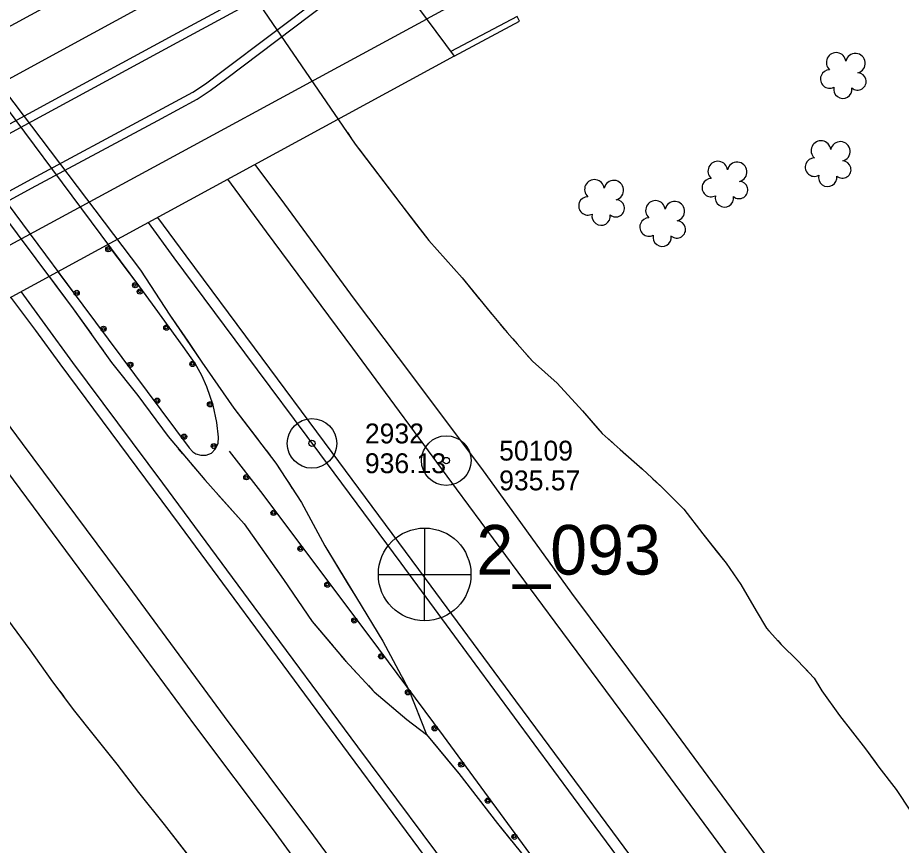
# Model space of a CAD drawing. Extents: x 353423 to 364002, y 127000 to 201942.
# Drawn here: x 359194.8 to 359462, y 132505.9 to 132756.1 of the extents above; entities that cross this region are included whole.
import ezdxf

# ---------------------------------------------------------------- set-up
doc = ezdxf.new("R2010")
doc.units = 0
for name, color, linetype in [('E_DTM_SlopeBottom', 7, 'Continuous'), ('E_DTM_SlopeTop', 7, 'Continuous'), ('E_FEN_Generic', 7, 'Continuous'), ('E_MISCPROP', 7, 'Continuous'), ('E_RDWY_AsphConc', 7, 'Continuous'), ('E_RDWY_Gravel', 7, 'Continuous'), ('E_STRUCT_WingWall', 7, 'Continuous')]:
    doc.layers.add(name, color=color, linetype=linetype)

msp = doc.modelspace()

# ---------------------------------------------------------------- linework, layer by layer
at = {"layer": 'E_DTM_SlopeBottom'}
msp.add_lwpolyline([(359283.39, 132803.03), (359326.75, 132744.51), (359106.09, 132624.43), (359063.14, 132683.27)], close=True, dxfattribs=at)
msp.add_lwpolyline([(359326.75, 132744.51), (359346.55, 132755.07), (359345.83, 132756.51), (359325.77, 132745.83)], dxfattribs=at)
at = {"layer": 'E_DTM_SlopeTop'}
for points in [[(359565.27, 132644.86), (359554.48, 132674.81), (359542.07, 132709.31), (359529.76, 132743.64), (359517.51, 132777.92), (359506.94, 132807.42), (359500.03, 132825.46), (359498.48, 132828.63), (359496.06, 132832.09), (359492.54, 132835.51), (359489.88, 132837.76), (359485.66, 132839.71), (359481.32, 132840.06), (359477.67, 132839.57), (359472.73, 132837.83), (359465.83, 132834.1), (359443.24, 132821.92), (359418.21, 132808.57), (359387.72, 132792.33), (359349.67, 132772.26), (359326.76, 132760.2), (359318.46, 132755.7)], [(359291.81, 132791.66), (359251.86, 132770.13), (359210.74, 132747.69), (359166.78, 132723.7), (359123.82, 132700.35), (359084.87, 132679.02), (359071.45, 132671.89)], [(359299.14, 132781.76), (359241.7, 132750.7), (359204.91, 132730.72), (359162.57, 132707.74), (359132.24, 132691.25), (359131.1, 132690.52), (359129.03, 132688.91), (359100.73, 132667.7), (359083.79, 132654.98)], [(359300.58, 132779.7), (359242.89, 132748.5), (359206.11, 132728.52), (359163.76, 132705.55), (359133.51, 132689.1), (359132.54, 132688.48), (359130.54, 132686.92), (359102.23, 132665.69), (359085.27, 132652.96)], [(359089, 132647.84), (359118.14, 132663.48), (359158.81, 132685.44), (359197.76, 132706.71), (359235.98, 132727.22), (359247.76, 132733.62), (359251.63, 132736.12), (359256.59, 132739.83), (359286.58, 132762.46), (359303.73, 132775.57)], [(359090.49, 132645.8), (359119.33, 132661.29), (359160, 132683.24), (359198.95, 132704.51), (359237.17, 132725.02), (359249.04, 132731.47), (359253.06, 132734.07), (359258.09, 132737.83), (359288.09, 132760.47), (359305.22, 132773.56)], [(359097.64, 132636), (359147.91, 132663.16), (359190.09, 132686.08), (359238.49, 132712.31), (359289.35, 132739.93), (359318.46, 132755.7)], [(359266.55, 132711.75), (359275.51, 132699.74), (359296.51, 132670.99), (359309.85, 132653.31)], [(359258.25, 132707.23), (359269.95, 132691.39), (359296.04, 132656.2)], [(359237.08, 132695.71), (359245.62, 132684.14), (359266.31, 132656.28)], [(359234.25, 132694.17), (359242.05, 132683.5), (359263.38, 132654.75)], [(359207.65, 132651.41), (359200.28, 132661.52), (359192.79, 132671.61)], [(359211.44, 132651.89), (359203.15, 132663.33), (359195.82, 132673.26)], [(359474.16, 132252.13), (359447.44, 132288.27), (359421.33, 132323.61), (359393.02, 132361.87), (359367.01, 132396.88), (359341.66, 132431.05), (359310.22, 132473.47), (359284.33, 132508.7), (359257.38, 132544.78), (359228.53, 132583.99), (359196.32, 132627.31), (359174.81, 132656.31)], [(359266.31, 132656.28), (359289.8, 132624.64), (359318.05, 132586.48), (359345.32, 132549.51), (359367.21, 132520), (359394.7, 132482.86), (359422.79, 132444.71), (359449.12, 132409.2), (359470.8, 132379.85)], [(359296.04, 132656.2), (359327.36, 132613.62), (359357.21, 132573.34), (359387.83, 132532.04), (359420.96, 132487.16), (359453.44, 132443.29), (359480.05, 132407.27), (359517.09, 132357.33), (359543.42, 132321.88), (359571.35, 132284.17), (359599.99, 132245.46), (359627.75, 132207.82), (359655.85, 132169.95), (359684.1, 132131.8), (359713.89, 132091.57), (359740.72, 132055.1), (359769.42, 132016.5), (359798.55, 131977.39), (359823.57, 131943.56), (359849.91, 131908.1), (359879.42, 131867.94), (359910.1, 131826.75), (359934.24, 131793.99), (359949.98, 131772.5)], [(359462.18, 132253.26), (359440.56, 132282.21), (359415.54, 132316.21), (359390.79, 132349.42), (359366.82, 132381.8), (359343.78, 132412.99), (359320.84, 132444.24), (359298.24, 132474.65), (359272.13, 132510.55), (359248.7, 132541.75), (359217.42, 132584.16), (359183.41, 132629.94), (359165.74, 132653.57)], [(359263.38, 132654.75), (359286.04, 132624.28), (359310.67, 132591.18), (359333, 132560.77), (359362.79, 132520.43), (359387.54, 132486.88), (359413.22, 132452.38), (359434.5, 132423.37), (359458.15, 132391.51), (359482.94, 132357.62)], [(359309.85, 132653.31), (359335.04, 132619.76), (359362.24, 132582.12), (359391.05, 132543.46), (359417.28, 132507.95), (359441.03, 132475.41), (359472.91, 132432.6)], [(359894.52, 131723.73), (359866.32, 131761.93), (359834.77, 131804.35), (359801.8, 131849.06), (359771.18, 131890.36), (359741.61, 131930.36), (359706.83, 131977.37), (359677.25, 132017.15), (359645.21, 132060.41), (359616.57, 132099.29), (359584.47, 132142.49), (359551.44, 132186.98), (359516.16, 132234.78), (359477.26, 132287.18), (359438.91, 132339.08), (359394.26, 132399.62), (359356.73, 132450.28), (359318.1, 132502.23), (359283.37, 132549.19), (359243.7, 132602.83), (359207.65, 132651.41)], [(359475.08, 132296.24), (359444.41, 132337.76), (359416.04, 132375.8), (359389.76, 132411.14), (359360.24, 132451.31), (359329.25, 132493.33), (359297.64, 132535.64), (359266.31, 132578), (359238.66, 132615.31), (359211.44, 132651.89)]]:
    msp.add_lwpolyline(points, dxfattribs=at)
at = {"layer": 'E_FEN_Generic'}
for centre, radius, start, end in [((359442.29, 132742.56), 2.97, 7.0782, 228.3121), ((359448.14, 132742.32), 2.97, 284.7291, 167.7023), ((359440.31, 132737.57), 2.78, 90.0491, 297.8221), ((359448.77, 132736.83), 2.61, 229.4343, 87.3669), ((359444.32, 132734.47), 2.78, 166.7261, 7.7372), ((359437.69, 132715.91), 2.97, 7.0782, 228.3121), ((359443.54, 132715.66), 2.97, 284.7291, 167.7023), ((359406.5, 132709.72), 2.97, 7.0782, 228.3121), ((359412.35, 132709.47), 2.97, 284.7291, 167.7023), ((359435.72, 132710.91), 2.78, 90.0491, 297.8221), ((359444.18, 132710.18), 2.61, 229.4343, 87.3669), ((359369.2, 132704.19), 2.97, 7.0782, 228.3121), ((359375.05, 132703.94), 2.97, 284.7291, 167.7023), ((359404.52, 132704.72), 2.78, 90.0491, 297.8221), ((359412.98, 132703.99), 2.61, 229.4343, 87.3669), ((359439.72, 132707.82), 2.78, 166.7261, 7.7372), ((359367.22, 132699.19), 2.78, 90.0491, 297.8221), ((359375.68, 132698.46), 2.61, 229.4343, 87.3669), ((359387.66, 132697.81), 2.97, 7.0782, 228.3121), ((359408.53, 132701.63), 2.78, 166.7261, 7.7372), ((359393.51, 132697.56), 2.97, 284.7291, 167.7023), ((359371.23, 132696.1), 2.78, 166.7261, 7.7372), ((359385.69, 132692.81), 2.78, 90.0491, 297.8221), ((359394.15, 132692.07), 2.61, 229.4343, 87.3669), ((359389.69, 132689.72), 2.78, 166.7261, 7.7372)]:
    msp.add_arc(centre, radius, start, end, dxfattribs=at)
at = {"layer": 'E_MISCPROP'}
for points in [[(359159.73, 132742.94), (359214.47, 132669.13), (359233.92, 132643.11), (359246.69, 132626.02), (359247.77, 132624.84), (359248.7, 132624.22), (359250.18, 132623.81), (359251.78, 132623.78), (359253.38, 132624.42), (359254.56, 132625.66), (359255.42, 132627.36), (359255.56, 132629.28), (359254.98, 132633.65), (359253.91, 132638.9), (359252.02, 132644.45), (359250.48, 132647.95), (359248.51, 132651.56), (359244.9, 132656.7), (359236.34, 132668.42), (359231.7, 132674.67), (359173.47, 132752.96)], [(359231.7, 132674.67), (359222.11, 132687.57)], [(359206.92, 132679.3), (359214.47, 132669.13), (359233.92, 132643.11), (359246.69, 132626.02), (359247.77, 132624.84), (359248.7, 132624.22), (359250.18, 132623.81), (359251.78, 132623.78), (359253.38, 132624.42), (359254.56, 132625.66), (359255.42, 132627.36), (359255.56, 132629.28), (359254.98, 132633.65), (359253.91, 132638.9), (359252.02, 132644.45), (359250.48, 132647.95), (359248.51, 132651.56), (359244.9, 132656.7), (359236.34, 132668.42), (359231.7, 132674.67)], [(359794.82, 131895.17), (359785.88, 131912.02), (359777.23, 131925.64), (359764.95, 131943.08), (359744.59, 131970.35), (359715.45, 132008.96), (359684.89, 132050.81), (359652.25, 132094.96), (359619.98, 132138.39), (359582.9, 132188.54), (359551.14, 132232.24), (359516.07, 132278.98), (359488.15, 132316.91), (359461.53, 132352.04), (359435.69, 132387.15), (359404.53, 132429.46), (359381.64, 132459.87), (359354.43, 132496.95), (359323.55, 132538.97), (359304.01, 132565.28), (359269, 132611.91), (359258.9, 132624.99)], [(359794.82, 131895.17), (359785.88, 131912.02), (359777.23, 131925.64), (359764.95, 131943.08), (359744.59, 131970.35), (359715.45, 132008.96), (359684.89, 132050.81), (359652.25, 132094.96), (359619.98, 132138.39), (359582.9, 132188.54), (359551.14, 132232.24), (359516.07, 132278.98), (359488.15, 132316.91), (359461.53, 132352.04), (359435.69, 132387.15), (359404.53, 132429.46), (359381.64, 132459.87), (359354.43, 132496.95), (359323.55, 132538.97), (359304.01, 132565.28), (359269, 132611.91), (359258.9, 132624.99)]]:
    msp.add_lwpolyline(points, dxfattribs=at)
for centre, radius in [((359222.22, 132686.11), 0.79), ((359222.19, 132686.14), 0.398), ((359230.31, 132675.22), 0.79), ((359230.28, 132675.26), 0.398), ((359231.74, 132673.3), 0.79), ((359212.66, 132672.89), 0.79), ((359212.68, 132672.86), 0.398), ((359231.71, 132673.34), 0.398), ((359239.77, 132662.38), 0.79), ((359220.76, 132662.02), 0.79), ((359220.79, 132661.99), 0.398), ((359239.74, 132662.42), 0.398), ((359228.88, 132651.16), 0.79), ((359228.91, 132651.12), 0.398), ((359247.67, 132651.38), 0.79), ((359247.65, 132651.41), 0.398), ((359237, 132640.3), 0.79), ((359237.03, 132640.26), 0.398), ((359252.98, 132639.18), 0.79), ((359252.97, 132639.22), 0.398), ((359245.12, 132629.43), 0.79), ((359245.15, 132629.4), 0.398), ((359254.13, 132626.55), 0.79), ((359254.15, 132626.59), 0.398), ((359263.95, 132617.15), 0.79), ((359263.93, 132617.19), 0.398), ((359272.17, 132606.38), 0.79), ((359272.14, 132606.41), 0.398), ((359280.31, 132595.53), 0.79), ((359280.29, 132595.57), 0.398), ((359288.46, 132584.68), 0.79), ((359288.43, 132584.72), 0.398), ((359296.6, 132573.84), 0.79), ((359296.58, 132573.87), 0.398), ((359304.73, 132562.99), 0.79), ((359304.71, 132563.02), 0.398), ((359312.82, 132552.1), 0.79), ((359312.79, 132552.13), 0.398), ((359320.9, 132541.21), 0.79), ((359320.88, 132541.24), 0.398), ((359328.94, 132530.29), 0.79), ((359328.92, 132530.33), 0.398), ((359336.98, 132519.36), 0.79), ((359336.95, 132519.4), 0.398), ((359345.01, 132508.44), 0.79), ((359344.98, 132508.47), 0.398)]:
    msp.add_circle(centre, radius, dxfattribs=at)
at = {"layer": 'E_RDWY_AsphConc'}
for centre, radius in [((359283.8, 132627.38), 7.5), ((359283.8, 132627.38), 7.5), ((359324.4, 132622.19), 7.5), ((359324.4, 132622.19), 7.5), ((359283.8, 132627.38), 0.96), ((359283.8, 132627.38), 0.96), ((359324.4, 132622.19), 0.96), ((359324.4, 132622.19), 0.96)]:
    msp.add_circle(centre, radius, dxfattribs=at)
at = {"layer": 'E_RDWY_Gravel'}
for p, q in [((359317.82, 132601.81), (359317.75, 132573.95)), ((359317.82, 132601.81), (359317.75, 132573.95)), ((359303.91, 132587.78), (359331.81, 132587.76)), ((359303.91, 132587.78), (359331.81, 132587.76))]:
    msp.add_line(p, q, dxfattribs=at)
msp.add_circle((359317.87, 132587.78), 14, dxfattribs=at)
msp.add_circle((359317.87, 132587.78), 14, dxfattribs=at)
at = {"layer": 'E_STRUCT_WingWall'}
for points in [[(359082.47, 133018.14), (359089.89, 133010.79), (359100.42, 132994.63), (359116.5, 132971.47), (359135.29, 132945.41), (359146.81, 132929.28), (359160.06, 132911.63), (359170.83, 132896.45), (359185.15, 132876.64), (359197.87, 132859.99), (359207.98, 132845.49), (359220.81, 132828.67), (359231.69, 132813.94), (359237.28, 132805.63), (359241.79, 132798.33), (359296.9, 132717.84), (359310.7, 132699.74), (359319.11, 132688.74), (359329.17, 132677.43), (359336.73, 132668.2), (359342.78, 132660.88), (359350.48, 132652.2)], [(358998.11, 132971.53), (359009.63, 132958.44), (359023.58, 132939.68), (359038.36, 132920.9), (359050.01, 132905.6), (359063.43, 132888.22), (359074.73, 132875.29), (359086.67, 132861.14), (359101.18, 132842.98), (359112.35, 132828.57), (359125, 132814.12), (359130.64, 132808.9), (359144.01, 132794.56), (359157.6, 132777.02), (359168.18, 132764.05), (359174.37, 132755.62), (359231.94, 132679.77), (359240.8, 132666.11), (359250.54, 132651.97)], [(359058.12, 132877.23), (359070.08, 132861.1), (359086.72, 132838.6), (359102.25, 132815.45), (359114.57, 132797.82), (359126.08, 132780.98), (359140.59, 132762.59), (359149.06, 132751.59), (359211.62, 132668.1), (359223.21, 132651.88)], [(359291.7, 132725.44), (359292.24, 132724.65)], [(359294.5, 132721.35), (359295.63, 132719.7)], [(359297.96, 132716.45), (359310.7, 132699.74), (359315.55, 132693.39)], [(359315.55, 132693.39), (359319.11, 132688.74), (359329.17, 132677.43), (359334.24, 132671.24)], [(359226.39, 132687.07), (359227.6, 132685.48)], [(359230.02, 132682.29), (359231.94, 132679.77), (359240.8, 132666.11), (359246.22, 132658.25)], [(359204.3, 132677.87), (359211.62, 132668.1), (359217.15, 132660.36)], [(359336.78, 132668.14), (359338.05, 132666.6)], [(359340.6, 132663.52), (359341.87, 132661.97)], [(359246.22, 132658.25), (359250.54, 132651.97)], [(359344.49, 132658.95), (359345.82, 132657.45)], [(359219.47, 132657.1), (359220.64, 132655.48)], [(359348.47, 132654.46), (359350.48, 132652.2)], [(359222.96, 132652.22), (359223.21, 132651.88)], [(359223.21, 132651.88), (359231.17, 132641.88), (359240.28, 132629.43), (359251.38, 132616.34), (359263.26, 132603.08), (359275.21, 132586.2), (359283.87, 132573.52), (359293.82, 132561.73), (359302.57, 132552.29), (359312.44, 132543.89), (359318.41, 132539.37), (359328.24, 132527.58), (359339.88, 132512.42), (359351.85, 132497.6), (359363.22, 132482.62), (359369.07, 132473.32), (359373.23, 132466.42), (359376.18, 132461.49), (359377.33, 132459.42)], [(359223.21, 132651.88), (359231.17, 132641.88), (359240.28, 132629.43), (359240.79, 132628.82)], [(359250.54, 132651.97), (359260.18, 132638.07), (359272.86, 132621.45), (359280.58, 132609.52), (359287.73, 132596.42), (359297.25, 132580.67), (359305.24, 132567.62), (359313.09, 132552.84), (359318.41, 132539.37)], [(359250.54, 132651.97), (359260.18, 132638.07), (359267.51, 132628.47)], [(359350.48, 132652.2), (359357.92, 132645.6), (359365.62, 132637.23), (359371.56, 132630.37), (359377.02, 132625.53), (359383.69, 132619.61), (359389.48, 132614.21), (359396.2, 132607.46), (359401.96, 132600.05), (359408.99, 132591.12), (359413.43, 132584.73), (359418.13, 132576.72), (359421.19, 132571.51), (359425.7, 132566.62), (359430.66, 132561.67), (359435.67, 132556.44), (359437.97, 132552.57), (359443.34, 132545.06), (359451.14, 132535.01), (359455.2, 132529.51), (359460.41, 132522.72), (359464.79, 132516.16)], [(359350.48, 132652.2), (359357.92, 132645.6), (359365.62, 132637.23), (359370.65, 132631.42)], [(359140.45, 132642.27), (359150.1, 132628.75), (359156.68, 132619.49), (359164.87, 132609.61), (359174.23, 132595.1), (359182.15, 132585.72), (359190.61, 132575.61), (359198.51, 132564.95), (359204.87, 132556.03), (359211.62, 132546.94), (359217.99, 132538.97), (359224.8, 132530.38), (359231.39, 132521.79), (359239.14, 132512.19), (359247.15, 132501.75)], [(359373.51, 132628.64), (359375.01, 132627.31)], [(359243.38, 132625.77), (359244.67, 132624.25)], [(359269.94, 132625.29), (359271.15, 132623.7)], [(359378, 132624.66), (359379.5, 132623.33)], [(359247.26, 132621.2), (359248.55, 132619.67)], [(359273.5, 132620.46), (359274.59, 132618.79)], [(359382.49, 132620.68), (359383.69, 132619.61), (359383.98, 132619.34)], [(359251.14, 132616.62), (359251.38, 132616.34), (359252.47, 132615.12)], [(359276.76, 132615.43), (359277.85, 132613.75)], [(359386.9, 132616.61), (359389.48, 132614.21), (359396.2, 132607.46), (359401.96, 132600.05), (359406.02, 132594.89)], [(359255.14, 132612.15), (359263.26, 132603.08), (359272.98, 132589.35)], [(359280.02, 132610.39), (359280.58, 132609.52), (359287.73, 132596.42), (359294.48, 132585.26)], [(359406.02, 132594.89), (359408.99, 132591.12), (359413.43, 132584.73), (359418.13, 132576.72), (359421.19, 132571.51), (359421.93, 132570.71)], [(359272.98, 132589.35), (359275.21, 132586.2), (359283.87, 132573.52), (359290.19, 132566.04)], [(359180.13, 132588.1), (359182.15, 132585.72), (359190.61, 132575.61), (359198.17, 132565.41)], [(359294.48, 132585.26), (359297.25, 132580.67), (359305.24, 132567.62), (359309.15, 132560.26)], [(359424.64, 132567.77), (359425.7, 132566.62), (359426.01, 132566.31)], [(359200.5, 132562.16), (359201.66, 132560.53)], [(359292.76, 132562.98), (359293.82, 132561.73), (359294.07, 132561.46)], [(359428.84, 132563.49), (359430.26, 132562.07)], [(359433.03, 132559.19), (359434.42, 132557.75)], [(359203.98, 132557.27), (359204.87, 132556.03), (359205.15, 132555.65)], [(359296.79, 132558.53), (359298.14, 132557.06)], [(359311.03, 132556.73), (359311.97, 132554.96)], [(359300.86, 132554.13), (359302.22, 132552.66)], [(359436.79, 132554.56), (359437.97, 132552.57), (359443.34, 132545.06), (359451.14, 132535.01), (359453.95, 132531.2)], [(359207.54, 132552.44), (359208.73, 132550.83)], [(359313.68, 132551.35), (359314.41, 132549.49)], [(359305.23, 132550.02), (359312.44, 132543.89), (359318.41, 132539.37), (359326.12, 132530.12)], [(359211.11, 132547.62), (359211.62, 132546.94), (359217.99, 132538.97), (359224.8, 132530.38), (359229.05, 132524.84)], [(359315.88, 132545.77), (359316.61, 132543.91)], [(359318.08, 132540.19), (359318.41, 132539.37)], [(359326.12, 132530.12), (359328.24, 132527.58), (359339.88, 132512.42), (359344.02, 132507.3)], [(359453.95, 132531.2), (359455.2, 132529.51), (359460.41, 132522.72), (359464.79, 132516.16), (359470.01, 132509.15), (359471.13, 132507.85)], [(359229.05, 132524.84), (359231.39, 132521.79), (359239.14, 132512.19), (359246.95, 132502.02)]]:
    msp.add_lwpolyline(points, dxfattribs=at)

# ---------------------------------------------------------------- texts
at = {"layer": 'E_RDWY_AsphConc'}
for s, p in [('2932', (359299.8, 132627.38)), ('2932', (359299.8, 132627.38)), ('50109', (359340.4, 132622.19)), ('50109', (359340.4, 132622.19)), ('936.13', (359299.8, 132618.38)), ('936.13', (359299.8, 132618.38)), ('935.57', (359340.4, 132613.19)), ('935.57', (359340.4, 132613.19))]:
    msp.add_text(s, height=6, dxfattribs=at).set_placement(p)
at = {"layer": 'E_RDWY_Gravel'}
msp.add_text('2_093', height=15, dxfattribs=at).set_placement((359333.52, 132587.71))
msp.add_text('2_093', height=15, dxfattribs=at).set_placement((359333.52, 132587.71))

doc.saveas('drawing.dxf')
